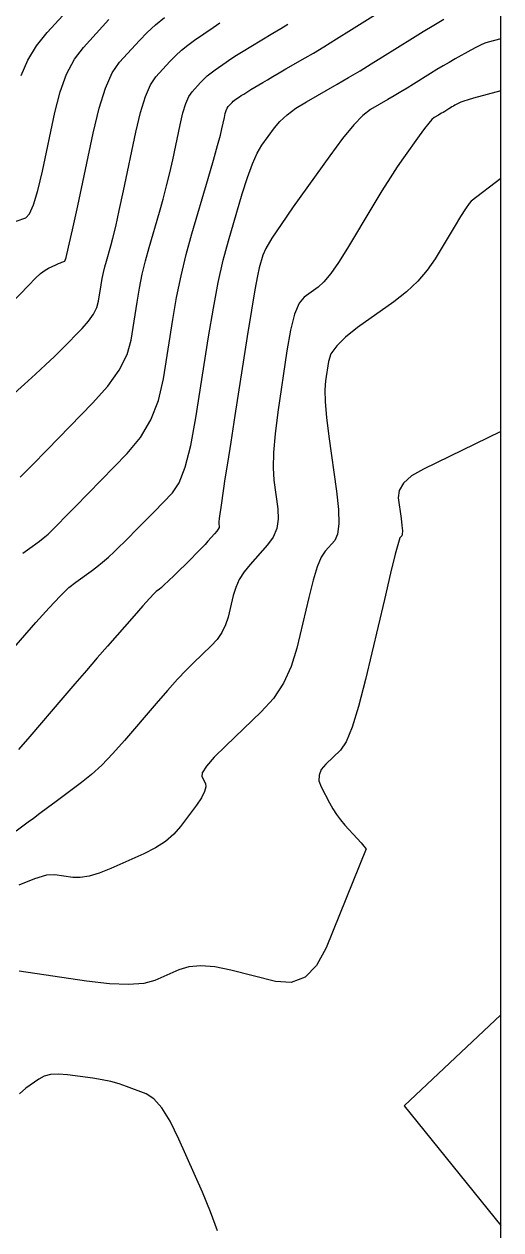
# Model space of a CAD drawing. Extents: x 2082232 to 2083549, y 592624 to 593832.
# Drawn here: x 2083528.1 to 2083549.1, y 592785.9 to 592838.8 of the extents above; entities that cross this region are included whole.
import ezdxf

# ---------------------------------------------------------------- set-up
doc = ezdxf.new("R2010")
doc.units = 0
for name, color, linetype in [('DT_X_Contour_Major', 7, 'Continuous'), ('DT_X_Contour_Minor', 7, 'Continuous'), ('DT_X_TIN_Hull', 7, 'Continuous')]:
    doc.layers.add(name, color=color, linetype=linetype)

msp = doc.modelspace()

# ---------------------------------------------------------------- linework, layer by layer
at = {"layer": 'DT_X_Contour_Major'}
for points in [[(2083526.761, 592821.801), (2083528.127, 592823.015), (2083528.615, 592823.455), (2083529.057, 592823.863), (2083529.451, 592824.24), (2083529.798, 592824.586), (2083530.66, 592825.467), (2083530.948, 592825.79), (2083531.165, 592826.097), (2083531.313, 592826.39), (2083531.39, 592826.667), (2083531.503, 592827.386), (2083531.549, 592827.653), (2083531.603, 592827.915), (2083531.665, 592828.172), (2083531.734, 592828.425), (2083531.93, 592829.091), (2083532.019, 592829.429), (2083532.142, 592829.946), (2083532.296, 592830.64), (2083532.484, 592831.512), (2083533.027, 592834.075), (2083533.235, 592834.948), (2083533.45, 592835.644), (2083533.672, 592836.164), (2083533.902, 592836.508), (2083534.525, 592837.189), (2083534.767, 592837.439), (2083535.028, 592837.677), (2083535.306, 592837.905), (2083535.603, 592838.121), (2083536.418, 592838.682), (2083536.721, 592838.888)], [(2083549.073, 592835.894), (2083547.864, 592835.569), (2083547.629, 592835.504), (2083547.443, 592835.447), (2083547.306, 592835.399), (2083547.218, 592835.359), (2083547.049, 592835.265), (2083546.985, 592835.229), (2083546.919, 592835.191), (2083546.852, 592835.151), (2083546.784, 592835.109), (2083546.601, 592834.995), (2083546.532, 592834.952), (2083546.463, 592834.91), (2083546.393, 592834.868), (2083546.322, 592834.828), (2083546.134, 592834.72), (2083546.041, 592834.639), (2083545.9, 592834.479), (2083545.713, 592834.239), (2083545.479, 592833.919), (2083544.794, 592832.959), (2083544.517, 592832.558), (2083544.2, 592832.072), (2083543.843, 592831.503), (2083543.445, 592830.85), (2083542.332, 592828.997), (2083541.938, 592828.368), (2083541.59, 592827.873), (2083541.29, 592827.509), (2083541.037, 592827.279), (2083540.425, 592826.841), (2083540.205, 592826.571), (2083540.005, 592826.089), (2083539.825, 592825.394), (2083539.665, 592824.486), (2083539.265, 592821.784), (2083539.142, 592820.838), (2083539.073, 592820.027), (2083539.057, 592819.352), (2083539.094, 592818.812), (2083539.266, 592817.551), (2083539.287, 592817.097), (2083539.219, 592816.681), (2083539.062, 592816.302), (2083538.818, 592815.961), (2083538.048, 592815.102), (2083537.785, 592814.776), (2083537.573, 592814.441), (2083537.413, 592814.097), (2083537.303, 592813.745), (2083537.079, 592812.795), (2083536.969, 592812.449), (2083536.807, 592812.122), (2083536.594, 592811.815), (2083536.329, 592811.527), (2083535.554, 592810.787), (2083535.234, 592810.467), (2083534.856, 592810.064), (2083534.419, 592809.577), (2083533.924, 592809.007), (2083532.526, 592807.375), (2083532.015, 592806.801), (2083531.531, 592806.302), (2083531.073, 592805.879), (2083530.641, 592805.532), (2083529.526, 592804.706), (2083529.135, 592804.417), (2083528.8, 592804.168), (2083528.519, 592803.959), (2083528.294, 592803.791), (2083527.766, 592803.396)]]:
    msp.add_lwpolyline(points, dxfattribs=at)
at = {"layer": 'DT_X_Contour_Minor'}
for points in [[(2083527.983, 592836.571), (2083528.274, 592837.242), (2083528.654, 592837.871), (2083529.125, 592838.456), (2083530.498, 592839.959)], [(2083528.06, 592815.6), (2083528.471, 592815.893), (2083528.794, 592816.131), (2083529.029, 592816.314), (2083529.175, 592816.442), (2083529.445, 592816.71), (2083529.614, 592816.88), (2083529.919, 592817.189), (2083530.358, 592817.637), (2083530.934, 592818.224), (2083532.648, 592819.976), (2083533.23, 592820.674), (2083533.689, 592821.451), (2083534.026, 592822.309), (2083534.24, 592823.247), (2083534.649, 592825.857), (2083534.817, 592826.826), (2083535.012, 592827.777), (2083535.236, 592828.71), (2083535.488, 592829.626), (2083536.197, 592832.042), (2083536.435, 592832.858), (2083536.616, 592833.495), (2083536.741, 592833.953), (2083536.809, 592834.23), (2083536.916, 592834.732), (2083536.956, 592834.903), (2083536.998, 592835.04), (2083537.042, 592835.142), (2083537.087, 592835.209), (2083537.209, 592835.342), (2083537.256, 592835.391), (2083537.307, 592835.438), (2083537.362, 592835.483), (2083537.42, 592835.525), (2083537.58, 592835.635), (2083537.656, 592835.685), (2083537.766, 592835.755), (2083537.91, 592835.843), (2083538.086, 592835.95), (2083538.602, 592836.261), (2083538.811, 592836.386), (2083539.051, 592836.527), (2083539.321, 592836.684), (2083539.621, 592836.857), (2083540.464, 592837.341), (2083540.828, 592837.555), (2083541.29, 592837.833), (2083541.848, 592838.176), (2083542.503, 592838.583), (2083544.378, 592839.755)], [(2083526.979, 592810.672), (2083528.634, 592812.56), (2083529.209, 592813.201), (2083529.692, 592813.71), (2083530.084, 592814.087), (2083530.384, 592814.332), (2083531.061, 592814.808), (2083531.315, 592814.995), (2083531.566, 592815.199), (2083531.816, 592815.419), (2083532.065, 592815.656), (2083532.725, 592816.31), (2083532.98, 592816.563), (2083533.249, 592816.833), (2083533.531, 592817.119), (2083533.829, 592817.421), (2083534.64, 592818.25), (2083534.932, 592818.689), (2083535.2, 592819.383), (2083535.445, 592820.333), (2083535.665, 592821.538), (2083536.222, 592825.092), (2083536.433, 592826.355), (2083536.649, 592827.479), (2083536.87, 592828.464), (2083537.096, 592829.31), (2083537.703, 592831.38), (2083537.928, 592832.095), (2083538.147, 592832.687), (2083538.361, 592833.157), (2083538.568, 592833.505), (2083539.113, 592834.268), (2083539.355, 592834.555), (2083539.672, 592834.842), (2083540.064, 592835.131), (2083540.531, 592835.42), (2083541.876, 592836.193), (2083542.379, 592836.485), (2083542.879, 592836.781), (2083543.375, 592837.082), (2083543.869, 592837.387), (2083545.18, 592838.206), (2083545.662, 592838.504), (2083546.125, 592838.782), (2083546.568, 592839.04)], [(2083527.505, 592826.52), (2083528.32, 592827.372), (2083528.603, 592827.658), (2083528.84, 592827.878), (2083529.032, 592828.031), (2083529.178, 592828.119), (2083529.506, 592828.263), (2083529.618, 592828.312), (2083529.706, 592828.35), (2083529.772, 592828.377), (2083529.814, 592828.393), (2083529.897, 592828.422), (2083529.956, 592828.581), (2083530.071, 592829.038), (2083530.241, 592829.792), (2083530.468, 592830.843), (2083531.146, 592834.041), (2083531.41, 592835.136), (2083531.691, 592836.02), (2083531.991, 592836.694), (2083532.31, 592837.157), (2083533.182, 592838.112), (2083533.523, 592838.462), (2083533.888, 592838.797), (2083534.278, 592839.116)], [(2083527.758, 592830.174), (2083528.186, 592830.322), (2083528.352, 592830.491), (2083528.529, 592830.889), (2083528.717, 592831.515), (2083528.917, 592832.368), (2083529.464, 592834.949), (2083529.696, 592835.853), (2083529.983, 592836.631), (2083530.323, 592837.282), (2083530.717, 592837.806), (2083531.84, 592839.035)], [(2083527.947, 592818.942), (2083528.46, 592819.46), (2083529.129, 592820.142), (2083531.124, 592822.18), (2083531.791, 592822.927), (2083532.295, 592823.639), (2083532.636, 592824.315), (2083532.815, 592824.957), (2083533.076, 592826.621), (2083533.183, 592827.239), (2083533.308, 592827.846), (2083533.45, 592828.441), (2083533.611, 592829.025), (2083534.063, 592830.566), (2083534.227, 592831.144), (2083534.379, 592831.72), (2083534.519, 592832.296), (2083534.647, 592832.871), (2083534.971, 592834.404), (2083535.096, 592834.925), (2083535.224, 592835.342), (2083535.357, 592835.653), (2083535.494, 592835.858), (2083535.867, 592836.266), (2083536.012, 592836.415), (2083536.167, 592836.558), (2083536.334, 592836.694), (2083536.511, 592836.823), (2083536.999, 592837.158), (2083537.204, 592837.296), (2083537.454, 592837.456), (2083537.748, 592837.639), (2083538.086, 592837.845), (2083539.049, 592838.425), (2083539.393, 592838.634), (2083539.704, 592838.827)], [(2083549.073, 592838.18), (2083548.511, 592838.029), (2083548.373, 592837.983), (2083548.201, 592837.909), (2083547.994, 592837.807), (2083547.752, 592837.678), (2083547.061, 592837.295), (2083546.799, 592837.147), (2083546.532, 592836.992), (2083546.26, 592836.829), (2083545.982, 592836.658), (2083545.235, 592836.191), (2083544.954, 592836.017), (2083544.671, 592835.846), (2083544.386, 592835.677), (2083544.099, 592835.51), (2083543.333, 592835.07), (2083543.006, 592834.82), (2083542.6, 592834.4), (2083542.115, 592833.81), (2083541.551, 592833.05), (2083539.943, 592830.798), (2083539.408, 592830.033), (2083539.008, 592829.426), (2083538.743, 592828.977), (2083538.613, 592828.687), (2083538.448, 592828.124), (2083538.368, 592827.777), (2083538.253, 592827.159), (2083538.103, 592826.269), (2083537.918, 592825.108), (2083537.376, 592821.651), (2083537.193, 592820.477), (2083537.048, 592819.55), (2083536.943, 592818.869), (2083536.878, 592818.435), (2083536.755, 592817.606), (2083536.715, 592817.328), (2083536.689, 592817.117), (2083536.675, 592816.973), (2083536.675, 592816.896), (2083536.691, 592816.779), (2083536.682, 592816.726), (2083536.645, 592816.653), (2083536.58, 592816.561), (2083536.485, 592816.449), (2083536.196, 592816.126), (2083536.067, 592815.986), (2083535.897, 592815.809), (2083535.687, 592815.596), (2083535.435, 592815.345), (2083534.711, 592814.628), (2083534.467, 592814.388), (2083534.277, 592814.206), (2083534.143, 592814.082), (2083534.063, 592814.017), (2083533.924, 592813.919), (2083533.824, 592813.824), (2083533.627, 592813.615), (2083533.335, 592813.29), (2083532.946, 592812.85), (2083531.782, 592811.522), (2083531.331, 592811.006), (2083530.854, 592810.456), (2083530.348, 592809.87), (2083529.816, 592809.25), (2083528.358, 592807.549), (2083527.867, 592806.981)], [(2083549.073, 592832.049), (2083547.771, 592831.054), (2083547.674, 592830.944), (2083547.515, 592830.718), (2083547.295, 592830.374), (2083547.014, 592829.913), (2083546.181, 592828.528), (2083545.834, 592828.021), (2083545.415, 592827.536), (2083544.925, 592827.075), (2083544.364, 592826.638), (2083542.774, 592825.501), (2083542.246, 592825.089), (2083541.856, 592824.703), (2083541.603, 592824.345), (2083541.487, 592824.014), (2083541.362, 592823.166), (2083541.336, 592822.775), (2083541.353, 592822.238), (2083541.412, 592821.556), (2083541.514, 592820.727), (2083541.842, 592818.323), (2083541.929, 592817.512), (2083541.946, 592816.882), (2083541.892, 592816.432), (2083541.768, 592816.163), (2083541.341, 592815.686), (2083541.176, 592815.426), (2083541.002, 592815), (2083540.819, 592814.41), (2083540.626, 592813.656), (2083540.099, 592811.424), (2083539.853, 592810.622), (2083539.51, 592809.89), (2083539.071, 592809.227), (2083538.534, 592808.633), (2083536.975, 592807.143), (2083536.471, 592806.64), (2083536.128, 592806.247), (2083535.947, 592805.965), (2083535.927, 592805.794), (2083536.088, 592805.484), (2083536.108, 592805.339), (2083536.048, 592805.133), (2083535.907, 592804.868), (2083535.687, 592804.544), (2083534.991, 592803.599), (2083534.694, 592803.259), (2083534.327, 592802.947), (2083533.89, 592802.663), (2083533.381, 592802.408), (2083531.931, 592801.765), (2083531.419, 592801.559), (2083530.968, 592801.424), (2083530.58, 592801.361), (2083530.254, 592801.369), (2083529.469, 592801.484), (2083529.096, 592801.462), (2083528.566, 592801.307), (2083527.878, 592801.02)], [(2083549.073, 592820.939), (2083545.666, 592819.285), (2083545.149, 592818.989), (2083544.793, 592818.68), (2083544.597, 592818.358), (2083544.563, 592818.024), (2083544.687, 592817.116), (2083544.724, 592816.813), (2083544.741, 592816.587), (2083544.739, 592816.438), (2083544.717, 592816.364), (2083544.634, 592816.271), (2083544.567, 592816.075), (2083544.431, 592815.559), (2083544.225, 592814.723), (2083543.949, 592813.566), (2083543.119, 592810.053), (2083542.817, 592808.872), (2083542.532, 592807.962), (2083542.264, 592807.324), (2083542.014, 592806.957), (2083541.37, 592806.342), (2083541.176, 592806.106), (2083541.077, 592805.862), (2083541.073, 592805.609), (2083541.164, 592805.347), (2083541.534, 592804.637), (2083541.681, 592804.377), (2083541.843, 592804.127), (2083542.021, 592803.889), (2083542.214, 592803.662), (2083542.752, 592803.072), (2083542.928, 592802.878), (2083543.053, 592802.737), (2083543.127, 592802.651), (2083543.15, 592802.617), (2083541.392, 592798.282), (2083540.972, 592797.497), (2083540.461, 592796.99), (2083539.859, 592796.759), (2083539.165, 592796.805), (2083537.193, 592797.298), (2083536.496, 592797.438), (2083535.884, 592797.487), (2083535.358, 592797.446), (2083534.918, 592797.314), (2083533.856, 592796.844), (2083533.37, 592796.709), (2083532.707, 592796.66), (2083531.867, 592796.695), (2083530.849, 592796.816), (2083527.901, 592797.249)], [(2083549.073, 592795.335), (2083544.822, 592791.334), (2083549.073, 592786.089)], [(2083536.619, 592785.851), (2083536.313, 592786.691), (2083535.951, 592787.554), (2083534.911, 592789.881), (2083534.529, 592790.66), (2083534.164, 592791.251), (2083533.815, 592791.654), (2083533.483, 592791.869), (2083532.621, 592792.191), (2083532.285, 592792.304), (2083531.926, 592792.401), (2083531.542, 592792.482), (2083531.134, 592792.548), (2083530.014, 592792.701), (2083529.62, 592792.733), (2083529.279, 592792.712), (2083528.99, 592792.639), (2083528.754, 592792.514), (2083528.193, 592792.111), (2083527.907, 592791.863)]]:
    msp.add_lwpolyline(points, dxfattribs=at)
at = {"layer": 'DT_X_TIN_Hull'}
msp.add_lwpolyline([(2083549.073, 592785.421), (2083549.073, 592791.213), (2083549.073, 592802.339), (2083549.073, 592802.451), (2083549.073, 592802.503), (2083549.073, 592805.642), (2083549.073, 592809.492), (2083549.073, 592815.02), (2083549.073, 592816.313), (2083549.073, 592820.322), (2083549.073, 592823.598), (2083549.073, 592826.535), (2083549.073, 592827.39), (2083549.073, 592828.122), (2083549.073, 592834.545), (2083549.073, 592840.166), (2083549.073, 592847.007), (2083549.073, 592850.827), (2083549.073, 592855.785), (2083549.073, 592865.892), (2083549.073, 592869.642)], dxfattribs=at)

doc.saveas('drawing.dxf')
